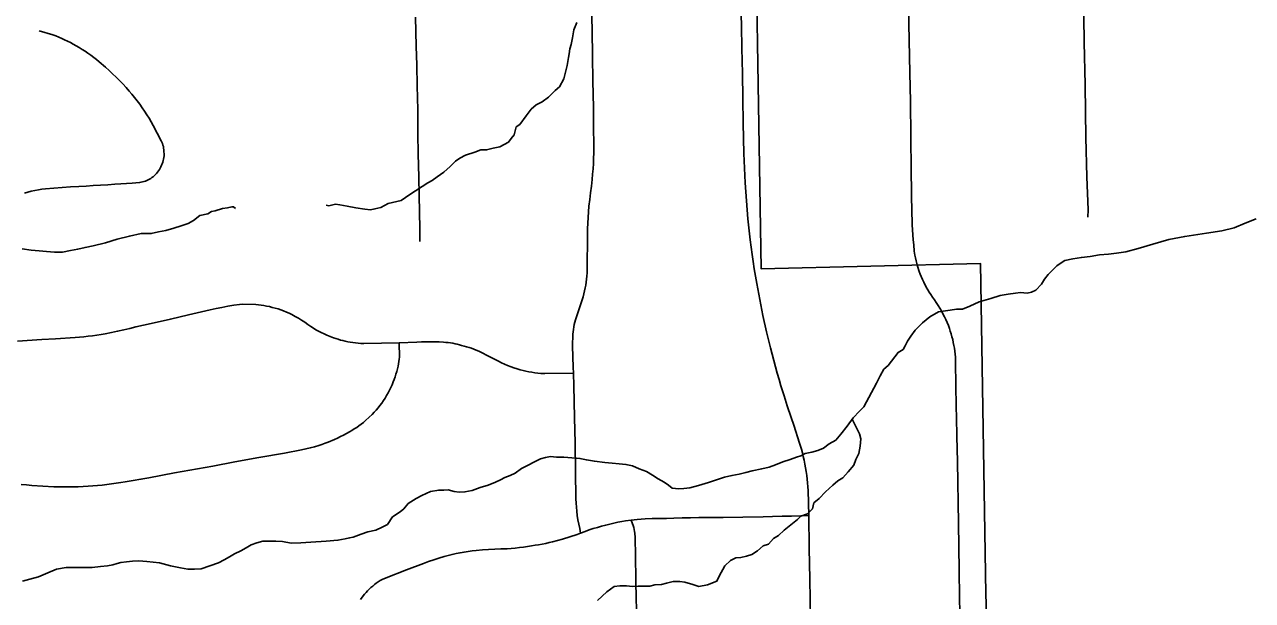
# Model space of a CAD drawing. Extents: x -59 to 82, y -3 to 49.
# Drawn here: x -12.781 to -12.142, y 28.994 to 29.294 of the extents above; entities that cross this region are included whole.
import ezdxf

# ---------------------------------------------------------------- set-up
doc = ezdxf.new("R2010")
doc.units = 0
for name, color, linetype in [('GM_X_City_Street', 7, 'Continuous'), ('GM_X_Corporation', 7, 'Continuous'), ('GM_X_Minor_River', 7, 'Continuous')]:
    doc.layers.add(name, color=color, linetype=linetype)

msp = doc.modelspace()

# ---------------------------------------------------------------- linework, layer by layer
at = {"layer": 'GM_X_City_Street'}
for points in [[(-12.49125, 29.02934), (-12.49174, 29.03163), (-12.4922, 29.03392), (-12.49263, 29.03621), (-12.49302, 29.03851), (-12.49327, 29.04064), (-12.49346, 29.04278), (-12.49362, 29.04492), (-12.49373, 29.04706), (-12.49407, 29.07606), (-12.49446, 29.08953), (-12.49483, 29.10584), (-12.49503, 29.11249), (-12.49512, 29.11571), (-12.49542, 29.12652), (-12.49533, 29.13281), (-12.49519, 29.13406), (-12.49501, 29.13531), (-12.49479, 29.13655), (-12.49453, 29.13778), (-12.49422, 29.139), (-12.49389, 29.14021), (-12.48993, 29.15222), (-12.48953, 29.15374), (-12.48916, 29.15527), (-12.48884, 29.15682), (-12.48856, 29.15837), (-12.48833, 29.15993), (-12.48813, 29.16149), (-12.48798, 29.16306), (-12.48787, 29.16463), (-12.4878, 29.1662), (-12.4877, 29.18473), (-12.48763, 29.18768), (-12.48751, 29.19062), (-12.48734, 29.19356), (-12.48714, 29.1965), (-12.48689, 29.19943), (-12.48646, 29.20288), (-12.48605, 29.20634), (-12.48565, 29.20979), (-12.48527, 29.21324), (-12.48501, 29.216), (-12.4848, 29.21875), (-12.48462, 29.22151), (-12.48449, 29.22428), (-12.48439, 29.22704), (-12.4845, 29.24468), (-12.48457, 29.25074), (-12.48481, 29.26442), (-12.48503, 29.27765), (-12.48521, 29.29065), (-12.48557, 29.30481)], [(-12.37168, 28.98483), (-12.37179, 28.99501), (-12.37202, 29.00531), (-12.37233, 29.02143), (-12.37254, 29.03843), (-12.37292, 29.05144), (-12.37304, 29.05342), (-12.3732, 29.0554), (-12.3734, 29.05738), (-12.37363, 29.05935), (-12.37391, 29.06132), (-12.37423, 29.06328), (-12.37459, 29.06523), (-12.37499, 29.06718), (-12.37543, 29.06912), (-12.37591, 29.07105), (-12.37643, 29.07296), (-12.37731, 29.07603), (-12.38042, 29.0854), (-12.3818, 29.0895), (-12.3838, 29.0956), (-12.38543, 29.10073), (-12.38702, 29.10587), (-12.38801, 29.10916), (-12.38897, 29.11245), (-12.38991, 29.11576), (-12.3908, 29.11907), (-12.39167, 29.12239), (-12.3925, 29.12572), (-12.39354, 29.12989), (-12.39454, 29.13407), (-12.39644, 29.14244), (-12.39753, 29.14802), (-12.39861, 29.1536), (-12.39967, 29.15916), (-12.40031, 29.16294), (-12.40092, 29.16673), (-12.4015, 29.17052), (-12.40204, 29.17432), (-12.40255, 29.17813), (-12.40304, 29.18194), (-12.40423, 29.19274), (-12.4057, 29.2115), (-12.40634, 29.22686), (-12.40663, 29.24253), (-12.40683, 29.25537), (-12.40708, 29.26844), (-12.40736, 29.28162), (-12.4076, 29.29304), (-12.40783, 29.30497)], [(-12.22739, 29.19369), (-12.22727, 29.19749), (-12.22793, 29.21465), (-12.22836, 29.23505), (-12.22857, 29.24846), (-12.22887, 29.26251), (-12.22931, 29.28464), (-12.22967, 29.31065)], [(-12.31767, 29.17604), (-12.31796, 29.17919), (-12.31819, 29.18182), (-12.3184, 29.18446), (-12.31857, 29.1871), (-12.3187, 29.18974), (-12.31881, 29.19238), (-12.31888, 29.19502), (-12.31922, 29.21811), (-12.31947, 29.23544), (-12.31972, 29.25386), (-12.32, 29.26872), (-12.32064, 29.30272)], [(-12.57483, 29.18095), (-12.57494, 29.18765), (-12.57529, 29.20515), (-12.57548, 29.21447), (-12.57572, 29.22657), (-12.57584, 29.23706), (-12.57596, 29.24958), (-12.57632, 29.26197), (-12.57649, 29.27275), (-12.57673, 29.28261), (-12.5771, 29.29776)], [(-12.78061, 29.2062), (-12.7788, 29.20668), (-12.77698, 29.20712), (-12.77515, 29.20751), (-12.77331, 29.20787), (-12.77147, 29.20818), (-12.76961, 29.20845), (-12.76528, 29.20881), (-12.76095, 29.20914), (-12.75661, 29.20941), (-12.75228, 29.20966), (-12.74852, 29.20985), (-12.74475, 29.21006), (-12.74099, 29.21029), (-12.73723, 29.21054), (-12.73347, 29.2108), (-12.73046, 29.21094), (-12.72746, 29.21113), (-12.72447, 29.21136), (-12.72069, 29.2117), (-12.71993, 29.21183), (-12.71916, 29.21199), (-12.71841, 29.21219), (-12.71767, 29.21243), (-12.71695, 29.21271), (-12.71624, 29.21303), (-12.71555, 29.21339), (-12.71488, 29.21379), (-12.71424, 29.21422), (-12.71362, 29.21469), (-12.71301, 29.21519), (-12.71242, 29.21579), (-12.71186, 29.21642), (-12.71133, 29.21707), (-12.71083, 29.21775), (-12.71037, 29.21846), (-12.70994, 29.21918), (-12.70954, 29.21993), (-12.70919, 29.22069), (-12.70886, 29.22147), (-12.70858, 29.22226), (-12.70834, 29.22307), (-12.70814, 29.22389), (-12.708, 29.22469), (-12.70792, 29.22551), (-12.70801, 29.22877), (-12.70814, 29.22958), (-12.70831, 29.23038), (-12.70852, 29.23117), (-12.70878, 29.23195), (-12.70907, 29.23271), (-12.7094, 29.23346), (-12.71352, 29.24137), (-12.71462, 29.24326), (-12.71575, 29.24513), (-12.71692, 29.24698), (-12.71811, 29.24881), (-12.71935, 29.25061), (-12.72062, 29.25239), (-12.72192, 29.25415), (-12.72326, 29.25588), (-12.72463, 29.25759), (-12.72602, 29.25927), (-12.72769, 29.26114), (-12.72939, 29.26298), (-12.73113, 29.26478), (-12.73289, 29.26655), (-12.7347, 29.26828), (-12.73653, 29.26999), (-12.7384, 29.27166), (-12.74169, 29.27448), (-12.74311, 29.27565), (-12.74455, 29.27678), (-12.74603, 29.27788), (-12.74753, 29.27894), (-12.74905, 29.27997), (-12.75061, 29.28095), (-12.75218, 29.2819), (-12.75521, 29.28366), (-12.75668, 29.28448), (-12.75816, 29.28525), (-12.75966, 29.28599), (-12.76118, 29.28668), (-12.76273, 29.28733), (-12.76428, 29.28794), (-12.76586, 29.28852), (-12.77285, 29.29067)], [(-12.29377, 28.97932), (-12.29415, 28.99599), (-12.2944, 29.00978), (-12.29474, 29.03446), (-12.29528, 29.06632), (-12.29561, 29.07965), (-12.29574, 29.08947), (-12.29581, 29.09508), (-12.29617, 29.11781), (-12.29631, 29.12087), (-12.29644, 29.1224), (-12.29661, 29.12392), (-12.29683, 29.12544), (-12.29708, 29.12695), (-12.29737, 29.12846), (-12.2977, 29.12995), (-12.29807, 29.13144), (-12.29848, 29.13292), (-12.29894, 29.13438), (-12.29942, 29.13583), (-12.29995, 29.13727), (-12.30061, 29.13883), (-12.30131, 29.14037), (-12.30203, 29.1419), (-12.3028, 29.1434), (-12.3036, 29.14489), (-12.30444, 29.14635), (-12.30532, 29.1478), (-12.30623, 29.14922), (-12.30717, 29.15063), (-12.30814, 29.15201), (-12.30915, 29.15336), (-12.30994, 29.15462), (-12.31071, 29.1559), (-12.31143, 29.15719), (-12.31279, 29.15984), (-12.31342, 29.16118), (-12.31456, 29.16393), (-12.31508, 29.16532), (-12.316, 29.16815), (-12.31641, 29.16958), (-12.31678, 29.17102), (-12.31711, 29.17247), (-12.3174, 29.17392), (-12.31767, 29.17604)], [(-12.78424, 29.12919), (-12.77156, 29.12999), (-12.76434, 29.1304), (-12.7541, 29.13113), (-12.75186, 29.13127), (-12.74961, 29.13145), (-12.74737, 29.13168), (-12.74514, 29.13195), (-12.74292, 29.13227), (-12.7407, 29.13264), (-12.73849, 29.13305), (-12.73529, 29.13368), (-12.7321, 29.13434), (-12.72891, 29.13504), (-12.72573, 29.13579), (-12.72256, 29.13657), (-12.71471, 29.1383), (-12.70463, 29.14065), (-12.69524, 29.1428), (-12.68394, 29.14542), (-12.6809, 29.1461), (-12.67784, 29.14672), (-12.67478, 29.1473), (-12.67171, 29.14782), (-12.66863, 29.14828), (-12.66722, 29.14837), (-12.66022, 29.14824), (-12.65883, 29.1481), (-12.65744, 29.14791), (-12.65605, 29.14769), (-12.65468, 29.14743), (-12.65316, 29.14712), (-12.65165, 29.14676), (-12.65014, 29.14635), (-12.64866, 29.1459), (-12.64718, 29.14541), (-12.64573, 29.14488), (-12.64428, 29.1443), (-12.64285, 29.14367), (-12.64146, 29.14301), (-12.63975, 29.14207), (-12.63806, 29.14108), (-12.6364, 29.14006), (-12.63477, 29.13899), (-12.63317, 29.13788), (-12.63159, 29.13674), (-12.63026, 29.13589), (-12.62891, 29.13509), (-12.62754, 29.13433), (-12.62614, 29.13361), (-12.62472, 29.13293), (-12.62329, 29.13229), (-12.61983, 29.13095), (-12.61862, 29.13052), (-12.61739, 29.13012), (-12.61615, 29.12975), (-12.61491, 29.12942), (-12.61364, 29.12913), (-12.61238, 29.12887), (-12.6111, 29.12866), (-12.60982, 29.12848), (-12.60839, 29.12829), (-12.60696, 29.12814), (-12.60553, 29.12803), (-12.60409, 29.12796), (-12.5856, 29.1283), (-12.57636, 29.12866), (-12.57405, 29.12877), (-12.57174, 29.12884), (-12.5648, 29.12874), (-12.56249, 29.12862), (-12.5613, 29.12854), (-12.56011, 29.12843), (-12.55893, 29.12827), (-12.55775, 29.12808), (-12.55658, 29.12785), (-12.55542, 29.12758), (-12.55427, 29.12728), (-12.55313, 29.12693), (-12.55183, 29.12662), (-12.55054, 29.12628), (-12.54926, 29.12588), (-12.54799, 29.12546), (-12.54673, 29.12499), (-12.5455, 29.12448), (-12.54427, 29.12394), (-12.5422, 29.12294), (-12.54014, 29.12193), (-12.53809, 29.12088), (-12.53605, 29.1198), (-12.53402, 29.11869), (-12.53244, 29.11792), (-12.53083, 29.11719), (-12.52921, 29.11651), (-12.52731, 29.11578), (-12.52591, 29.11528), (-12.52423, 29.11475), (-12.52272, 29.11431), (-12.52121, 29.11391), (-12.51968, 29.11356), (-12.51815, 29.11323), (-12.5166, 29.11296), (-12.51506, 29.11272), (-12.5135, 29.11252), (-12.51195, 29.11236), (-12.50993, 29.11228), (-12.49503, 29.11249)], [(-12.78231, 29.05467), (-12.77947, 29.05437), (-12.77663, 29.05411), (-12.77093, 29.05369), (-12.76523, 29.05343), (-12.76269, 29.05334), (-12.75254, 29.0534), (-12.75, 29.05353), (-12.74747, 29.05371), (-12.74493, 29.05392), (-12.74252, 29.0541), (-12.7401, 29.05432), (-12.73769, 29.05458), (-12.73528, 29.05488), (-12.73288, 29.05522), (-12.73049, 29.05558), (-12.72809, 29.05599), (-12.72403, 29.05664), (-12.71997, 29.05733), (-12.71593, 29.05806), (-12.70244, 29.06061), (-12.68257, 29.06413), (-12.67106, 29.06641), (-12.65867, 29.06859), (-12.64522, 29.07097), (-12.63636, 29.07267), (-12.63412, 29.07313), (-12.63189, 29.07365), (-12.62968, 29.07422), (-12.62748, 29.07485), (-12.6258, 29.07542), (-12.62415, 29.07602), (-12.6225, 29.07665), (-12.61926, 29.078), (-12.61766, 29.07872), (-12.61609, 29.07948), (-12.61453, 29.08029), (-12.61299, 29.08113), (-12.61147, 29.08201), (-12.6102, 29.08272), (-12.60896, 29.08348), (-12.60774, 29.08426), (-12.60655, 29.0851), (-12.60539, 29.08597), (-12.60425, 29.08687), (-12.60314, 29.08781), (-12.60123, 29.08957), (-12.59975, 29.09103), (-12.59868, 29.09216), (-12.59764, 29.09331), (-12.59662, 29.09449), (-12.59564, 29.0957), (-12.5947, 29.09693), (-12.5938, 29.09823), (-12.59295, 29.09954), (-12.59214, 29.10089), (-12.59137, 29.10226), (-12.59064, 29.10365), (-12.58996, 29.10507), (-12.58931, 29.1065), (-12.58871, 29.10795), (-12.5882, 29.1093), (-12.58774, 29.11066), (-12.58731, 29.11203), (-12.58691, 29.11341), (-12.58656, 29.11481), (-12.58624, 29.11622), (-12.58578, 29.11866), (-12.58561, 29.11973), (-12.58548, 29.1208), (-12.5856, 29.1283)], [(-12.60575, 28.99469), (-12.60437, 28.99663), (-12.60362, 28.99756), (-12.60284, 28.99847), (-12.60203, 28.99934), (-12.60119, 29.00019), (-12.60032, 29.001), (-12.59941, 29.00178), (-12.59849, 29.00253), (-12.59753, 29.00324), (-12.59656, 29.00392), (-12.59555, 29.00457), (-12.59452, 29.00517), (-12.5924, 29.00605), (-12.58179, 29.0102), (-12.57306, 29.01353), (-12.57036, 29.01451), (-12.56765, 29.01545), (-12.56492, 29.01634), (-12.56218, 29.01719), (-12.56014, 29.01773), (-12.55808, 29.01823), (-12.55601, 29.01867), (-12.55393, 29.01908), (-12.55184, 29.01945), (-12.54974, 29.01978), (-12.54764, 29.02006), (-12.54553, 29.02029), (-12.54233, 29.02057), (-12.53912, 29.0208), (-12.53592, 29.02097), (-12.53271, 29.02111), (-12.52951, 29.0212), (-12.52734, 29.02133), (-12.52524, 29.02151), (-12.52312, 29.02174), (-12.521, 29.02201), (-12.51888, 29.02233), (-12.51678, 29.02269), (-12.51493, 29.02294), (-12.51309, 29.02323), (-12.51125, 29.02358), (-12.50942, 29.02395), (-12.5076, 29.02438), (-12.50579, 29.02484), (-12.50065, 29.02623), (-12.49311, 29.02862), (-12.49125, 29.02934), (-12.48891, 29.0302), (-12.48679, 29.03093), (-12.48465, 29.03162), (-12.48251, 29.03227), (-12.48035, 29.03288), (-12.47818, 29.03346), (-12.476, 29.03398), (-12.47182, 29.03492), (-12.46983, 29.03532), (-12.46782, 29.03567), (-12.46494, 29.03609), (-12.46176, 29.03646), (-12.45973, 29.03662), (-12.4577, 29.03674), (-12.45398, 29.03682), (-12.45025, 29.03689), (-12.44651, 29.03695), (-12.44277, 29.03702), (-12.43841, 29.03716), (-12.43404, 29.03726), (-12.42967, 29.03734), (-12.41715, 29.0375), (-12.40684, 29.03766), (-12.39636, 29.0378), (-12.39142, 29.03792), (-12.38649, 29.03803), (-12.38155, 29.03814), (-12.37662, 29.03825), (-12.37254, 29.03843)], [(-12.46212, 28.98627), (-12.46219, 28.99045), (-12.46228, 28.99463), (-12.46257, 29.00516), (-12.46275, 29.01723), (-12.46282, 29.02701), (-12.46296, 29.02927), (-12.46314, 29.03021), (-12.46333, 29.03121), (-12.46358, 29.03221), (-12.46386, 29.0332), (-12.46418, 29.03418), (-12.46494, 29.03609)]]:
    msp.add_lwpolyline(points, dxfattribs=at)
at = {"layer": 'GM_X_Corporation'}
msp.add_lwpolyline([(-13.52299, 28.54818), (-12.26933, 28.54818), (-12.27027, 28.59659), (-12.2729, 28.785), (-12.27445, 28.85071), (-12.27791, 28.91868), (-12.28038, 28.99768), (-12.28322, 29.16948), (-12.39731, 29.16675), (-12.40536, 29.65746), (-12.4237, 30.70496), (-12.43226, 31.1727), (-12.72864, 31.16365), (-12.73395, 31.43938), (-13.02009, 31.4299), (-13.03296, 31.63451), (-13.58864, 31.61196), (-13.56634, 31.07809), (-13.54667, 29.93943), (-13.53977, 29.62717)], close=True, dxfattribs=at)
msp.add_lwpolyline([(-12.43226, 31.1727), (-12.4237, 30.70496), (-12.40536, 29.65746), (-12.39731, 29.16675), (-12.28322, 29.16948), (-12.28038, 28.99768), (-12.27791, 28.91868), (-12.27445, 28.85071), (-12.2729, 28.785), (-12.27027, 28.59659), (-12.26933, 28.54818), (-9.83766, 28.54818)], dxfattribs=at)
at = {"layer": 'GM_X_Minor_River'}
for points in [[(-12.49323, 29.29499), (-12.4947, 29.29118), (-12.4954, 29.28699), (-12.49612, 29.28356), (-12.49684, 29.28127), (-12.49719, 29.2786), (-12.49754, 29.2767), (-12.49824, 29.27251), (-12.50005, 29.26565), (-12.50227, 29.26144), (-12.50452, 29.25952), (-12.50789, 29.25605), (-12.51127, 29.25373), (-12.51429, 29.25218), (-12.51692, 29.24986)], [(-12.51692, 29.24986), (-12.51953, 29.24641), (-12.52288, 29.24181), (-12.52477, 29.24065), (-12.52585, 29.23645), (-12.52734, 29.23454), (-12.52883, 29.23262), (-12.53335, 29.23028), (-12.53676, 29.22949), (-12.54017, 29.22868), (-12.5432, 29.22864), (-12.54623, 29.22747), (-12.55114, 29.22589), (-12.55416, 29.22433), (-12.55641, 29.22279), (-12.55903, 29.22009), (-12.56241, 29.21701), (-12.56579, 29.21469), (-12.56842, 29.21276), (-12.57069, 29.21159), (-12.58009, 29.2054), (-12.58461, 29.2023), (-12.59142, 29.2007), (-12.59519, 29.19875), (-12.59822, 29.19796), (-12.60049, 29.19755), (-12.60353, 29.19789), (-12.6081, 29.1986), (-12.61266, 29.19931), (-12.61647, 29.20002), (-12.61875, 29.20037), (-12.62216, 29.19957), (-12.62368, 29.19993)], [(-12.78169, 29.17712), (-12.77712, 29.17642), (-12.77294, 29.17609), (-12.76914, 29.17575), (-12.76496, 29.17542), (-12.76079, 29.17547), (-12.75662, 29.17628), (-12.75283, 29.17709), (-12.74905, 29.17789), (-12.74488, 29.1787), (-12.73845, 29.1803), (-12.7324, 29.18227), (-12.72597, 29.18387), (-12.71991, 29.18509), (-12.7146, 29.18515), (-12.71081, 29.18596), (-12.70703, 29.18676), (-12.70287, 29.18795), (-12.69909, 29.18914), (-12.69531, 29.19033), (-12.69267, 29.19188), (-12.68929, 29.19458), (-12.68512, 29.19539), (-12.68324, 29.19655), (-12.68135, 29.19695), (-12.67757, 29.19814), (-12.67492, 29.19855), (-12.67265, 29.19896), (-12.67188, 29.19897), (-12.67073, 29.19822)], [(-12.52798, 29.05934), (-12.52534, 29.06051), (-12.52195, 29.06283), (-12.51215, 29.06789), (-12.5095, 29.06868), (-12.50685, 29.06909), (-12.50381, 29.06875), (-12.50001, 29.0688), (-12.49583, 29.06847), (-12.49165, 29.06814), (-12.48822, 29.06742), (-12.48404, 29.06671), (-12.47871, 29.06601), (-12.47491, 29.06568), (-12.47111, 29.06535), (-12.46769, 29.06501), (-12.46426, 29.06429), (-12.46082, 29.06281), (-12.45701, 29.06134), (-12.45394, 29.05947), (-12.45088, 29.05761), (-12.44782, 29.05574), (-12.44552, 29.05425), (-12.4436, 29.05276), (-12.44018, 29.05242), (-12.43752, 29.05245), (-12.43449, 29.05287), (-12.42995, 29.05406), (-12.42466, 29.05564), (-12.42012, 29.05722), (-12.41634, 29.05841), (-12.41256, 29.05921), (-12.40877, 29.06002), (-12.40537, 29.06082), (-12.40196, 29.06162), (-12.39704, 29.06282), (-12.39325, 29.06362), (-12.38985, 29.06481), (-12.38608, 29.06637), (-12.3823, 29.06756), (-12.3789, 29.06874), (-12.37663, 29.06952), (-12.37437, 29.07069), (-12.37096, 29.07149), (-12.36793, 29.07229), (-12.36491, 29.07347), (-12.36191, 29.07578), (-12.35852, 29.07773), (-12.3559, 29.0808), (-12.35254, 29.08502), (-12.34956, 29.08923), (-12.34619, 29.0927), (-12.34395, 29.095), (-12.33728, 29.10724), (-12.33543, 29.11107), (-12.33358, 29.11451), (-12.33133, 29.11644), (-12.32611, 29.12334), (-12.32347, 29.12489), (-12.32236, 29.12681), (-12.32125, 29.1291), (-12.31939, 29.13178), (-12.31715, 29.13485), (-12.31341, 29.13869), (-12.30966, 29.14178), (-12.30514, 29.14449), (-12.29907, 29.14533), (-12.29566, 29.14575), (-12.29263, 29.14579), (-12.28885, 29.14735), (-12.28394, 29.14969), (-12.27789, 29.15128), (-12.27298, 29.15286), (-12.26881, 29.15367), (-12.26502, 29.1541), (-12.26237, 29.15451), (-12.25895, 29.15417), (-12.25668, 29.15458), (-12.25441, 29.15575), (-12.25142, 29.15882), (-12.24994, 29.1615), (-12.24807, 29.16381), (-12.24545, 29.1665), (-12.24358, 29.16842), (-12.24132, 29.16997), (-12.23944, 29.17113), (-12.23527, 29.17194), (-12.23073, 29.17275), (-12.22618, 29.17319), (-12.22125, 29.17401), (-12.2167, 29.17444), (-12.21253, 29.17487), (-12.20761, 29.1757), (-12.20118, 29.17729), (-12.19361, 29.17966), (-12.18529, 29.18204), (-12.17696, 29.18367), (-12.1656, 29.18532), (-12.15764, 29.18656), (-12.15121, 29.18816), (-12.14555, 29.1905)], [(-12.14555, 29.1905), (-12.13988, 29.19285)], [(-12.35002, 29.08858), (-12.34624, 29.08097), (-12.34546, 29.07831), (-12.34581, 29.0745), (-12.34654, 29.07069), (-12.34803, 29.06764), (-12.34914, 29.06458), (-12.35215, 29.06113), (-12.35478, 29.05807), (-12.35742, 29.05652), (-12.36006, 29.05422), (-12.36383, 29.05076), (-12.36721, 29.04731), (-12.36985, 29.04501), (-12.37059, 29.04196), (-12.37322, 29.03927), (-12.37662, 29.0381), (-12.37849, 29.03631), (-12.38529, 29.0308), (-12.3883, 29.02811), (-12.39094, 29.02657), (-12.39358, 29.0235), (-12.39623, 29.02272), (-12.39924, 29.02003), (-12.40226, 29.0181), (-12.40491, 29.01732), (-12.40793, 29.01653), (-12.41059, 29.01651), (-12.41323, 29.01497), (-12.41624, 29.01228), (-12.41924, 29.00693), (-12.42035, 29.00425), (-12.42527, 29.00231), (-12.42981, 29.00151), (-12.43286, 29.00263), (-12.43704, 29.00373), (-12.43969, 29.00409), (-12.44311, 29.00406), (-12.44652, 29.00327), (-12.44917, 29.00249), (-12.45258, 29.00246), (-12.45523, 29.00168), (-12.45864, 29.00165), (-12.4613, 29.00163), (-12.46433, 29.0016), (-12.46737, 29.00195), (-12.47078, 29.00193), (-12.47381, 29.00152), (-12.47758, 28.99883), (-12.48245, 28.99427)], [(-12.7816, 29.00421), (-12.77782, 29.00539), (-12.77328, 29.00659), (-12.76837, 29.00855), (-12.76384, 29.0105), (-12.75892, 29.01132), (-12.75474, 29.01137), (-12.74943, 29.01144), (-12.74525, 29.01149), (-12.74108, 29.01192), (-12.73729, 29.01235), (-12.73464, 29.01276), (-12.73237, 29.01354), (-12.73048, 29.01395), (-12.72745, 29.01436), (-12.72442, 29.01478), (-12.721, 29.01482), (-12.71682, 29.01449), (-12.71036, 29.01381), (-12.70464, 29.01236), (-12.69931, 29.01128), (-12.6955, 29.01057), (-12.69209, 29.01061), (-12.68867, 29.01065), (-12.6796, 29.0138), (-12.67659, 29.01536), (-12.67395, 29.01691), (-12.67131, 29.01846), (-12.66792, 29.02002), (-12.66528, 29.02158), (-12.66264, 29.02313), (-12.65962, 29.02431), (-12.6566, 29.0251), (-12.65318, 29.02514), (-12.64976, 29.02518), (-12.64634, 29.02485), (-12.64178, 29.02414), (-12.63684, 29.0242), (-12.63153, 29.02464), (-12.62357, 29.02512), (-12.6175, 29.02557), (-12.61371, 29.02638), (-12.61144, 29.02679), (-12.60955, 29.02719), (-12.60539, 29.02876), (-12.60199, 29.02994), (-12.59783, 29.03075), (-12.59443, 29.03231), (-12.59179, 29.03386), (-12.58919, 29.0377), (-12.58505, 29.04041), (-12.58317, 29.04195), (-12.58093, 29.04464), (-12.57679, 29.04735), (-12.57377, 29.0489), (-12.56925, 29.05086), (-12.56508, 29.05167), (-12.56242, 29.0517), (-12.56015, 29.05173), (-12.5571, 29.051), (-12.55444, 29.05066), (-12.5514, 29.05069), (-12.54761, 29.0515), (-12.54346, 29.05307), (-12.5393, 29.05426), (-12.53552, 29.05583), (-12.53288, 29.057), (-12.53062, 29.05817), (-12.52798, 29.05934)]]:
    msp.add_lwpolyline(points, dxfattribs=at)

doc.saveas('drawing.dxf')
